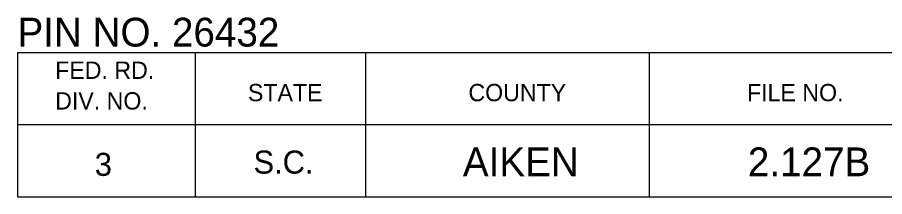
# Model space of a CAD drawing. Extents: x 1000 to 1162, y 999 to 8520.
# Drawn here: x 1133.06 to 1148.08, y 4435.05 to 4438.16 of the extents above; entities that cross this region are included whole.
import ezdxf

# ---------------------------------------------------------------- set-up
doc = ezdxf.new("R2010")
doc.units = 0
doc.layers.add('Level 20', color=7, linetype='Continuous')
doc.layers.add('Level 3', color=7, linetype='Continuous')

msp = doc.modelspace()

# ---------------------------------------------------------------- linework, layer by layer
at = {"layer": 'Level 3'}
for p, q in [((1133.055, 4437.546), (1161.555, 4437.546)), ((1133.055, 4437.546), (1133.055, 4435.046)), ((1133.055, 4437.546), (1161.555, 4437.546)), ((1133.055, 4437.546), (1133.055, 4435.046)), ((1133.055, 4437.546), (1161.555, 4437.546)), ((1133.055, 4437.546), (1133.055, 4435.046)), ((1133.055, 4437.546), (1161.555, 4437.546)), ((1133.055, 4437.546), (1133.055, 4435.046)), ((1133.055, 4437.546), (1161.555, 4437.546)), ((1133.055, 4437.546), (1133.055, 4435.046)), ((1133.055, 4437.546), (1161.555, 4437.546)), ((1133.055, 4437.546), (1133.055, 4435.046)), ((1133.055, 4437.546), (1161.555, 4437.546)), ((1133.055, 4437.546), (1133.055, 4435.046)), ((1133.055, 4437.546), (1161.555, 4437.546)), ((1133.055, 4437.546), (1133.055, 4435.046)), ((1133.055, 4437.546), (1161.555, 4437.546)), ((1133.055, 4437.546), (1133.055, 4435.046)), ((1133.055, 4437.546), (1161.555, 4437.546)), ((1133.055, 4437.546), (1133.055, 4435.046)), ((1133.055, 4437.546), (1161.555, 4437.546)), ((1133.055, 4437.546), (1133.055, 4435.046)), ((1133.055, 4437.546), (1161.555, 4437.546)), ((1133.055, 4437.546), (1133.055, 4435.046)), ((1133.055, 4437.546), (1161.555, 4437.546)), ((1133.055, 4437.546), (1133.055, 4435.046)), ((1133.055, 4437.546), (1161.555, 4437.546)), ((1133.055, 4437.546), (1133.055, 4435.046)), ((1133.055, 4437.546), (1161.555, 4437.546)), ((1133.055, 4437.546), (1133.055, 4435.046)), ((1133.055, 4437.546), (1161.555, 4437.546)), ((1133.055, 4437.546), (1133.055, 4435.046)), ((1133.055, 4437.546), (1161.555, 4437.546)), ((1133.055, 4437.546), (1133.055, 4435.046)), ((1133.055, 4437.546), (1161.555, 4437.546)), ((1133.055, 4437.546), (1133.055, 4435.046)), ((1133.055, 4437.546), (1161.555, 4437.546)), ((1133.055, 4437.546), (1133.055, 4435.046)), ((1133.055, 4437.546), (1161.555, 4437.546)), ((1133.055, 4437.546), (1133.055, 4435.046)), ((1133.055, 4437.546), (1161.555, 4437.546)), ((1133.055, 4437.546), (1133.055, 4435.046)), ((1133.055, 4437.546), (1161.555, 4437.546)), ((1133.055, 4437.546), (1133.055, 4435.046)), ((1133.055, 4437.546), (1161.555, 4437.546)), ((1133.055, 4437.546), (1133.055, 4435.046)), ((1133.055, 4437.546), (1161.555, 4437.546)), ((1133.055, 4437.546), (1133.055, 4435.046)), ((1133.055, 4437.546), (1161.555, 4437.546)), ((1133.055, 4437.546), (1133.055, 4435.046)), ((1133.055, 4437.546), (1161.555, 4437.546)), ((1133.055, 4437.546), (1133.055, 4435.046)), ((1133.055, 4437.546), (1161.555, 4437.546)), ((1133.055, 4437.546), (1133.055, 4435.046)), ((1133.055, 4437.546), (1161.555, 4437.546)), ((1133.055, 4437.546), (1133.055, 4435.046)), ((1136.132, 4437.546), (1136.132, 4435.046)), ((1136.132, 4437.546), (1136.132, 4435.046)), ((1136.132, 4437.546), (1136.132, 4435.046)), ((1136.132, 4437.546), (1136.132, 4435.046)), ((1136.132, 4437.546), (1136.132, 4435.046)), ((1136.132, 4437.546), (1136.132, 4435.046)), ((1136.132, 4437.546), (1136.132, 4435.046)), ((1136.132, 4437.546), (1136.132, 4435.046)), ((1136.132, 4437.546), (1136.132, 4435.046)), ((1136.132, 4437.546), (1136.132, 4435.046)), ((1136.132, 4437.546), (1136.132, 4435.046)), ((1136.132, 4437.546), (1136.132, 4435.046)), ((1136.132, 4437.546), (1136.132, 4435.046)), ((1136.132, 4437.546), (1136.132, 4435.046)), ((1136.132, 4437.546), (1136.132, 4435.046)), ((1136.132, 4437.546), (1136.132, 4435.046)), ((1136.132, 4437.546), (1136.132, 4435.046)), ((1136.132, 4437.546), (1136.132, 4435.046)), ((1136.132, 4437.546), (1136.132, 4435.046)), ((1136.132, 4437.546), (1136.132, 4435.046)), ((1136.132, 4437.546), (1136.132, 4435.046)), ((1136.132, 4437.546), (1136.132, 4435.046)), ((1136.132, 4437.546), (1136.132, 4435.046)), ((1136.132, 4437.546), (1136.132, 4435.046)), ((1136.132, 4437.546), (1136.132, 4435.046)), ((1136.132, 4437.546), (1136.132, 4435.046)), ((1136.132, 4437.546), (1136.132, 4435.046)), ((1136.132, 4437.546), (1136.132, 4435.046)), ((1139.087, 4437.546), (1139.087, 4435.046)), ((1139.087, 4437.546), (1139.087, 4435.046)), ((1139.087, 4437.546), (1139.087, 4435.046)), ((1139.087, 4437.546), (1139.087, 4435.046)), ((1139.087, 4437.546), (1139.087, 4435.046)), ((1139.087, 4437.546), (1139.087, 4435.046)), ((1139.087, 4437.546), (1139.087, 4435.046)), ((1139.087, 4437.546), (1139.087, 4435.046)), ((1139.087, 4437.546), (1139.087, 4435.046)), ((1139.087, 4437.546), (1139.087, 4435.046)), ((1139.087, 4437.546), (1139.087, 4435.046)), ((1139.087, 4437.546), (1139.087, 4435.046)), ((1139.087, 4437.546), (1139.087, 4435.046)), ((1139.087, 4437.546), (1139.087, 4435.046)), ((1139.087, 4437.546), (1139.087, 4435.046)), ((1139.087, 4437.546), (1139.087, 4435.046)), ((1139.087, 4437.546), (1139.087, 4435.046)), ((1139.087, 4437.546), (1139.087, 4435.046)), ((1139.087, 4437.546), (1139.087, 4435.046)), ((1139.087, 4437.546), (1139.087, 4435.046)), ((1139.087, 4437.546), (1139.087, 4435.046)), ((1139.087, 4437.546), (1139.087, 4435.046)), ((1139.087, 4437.546), (1139.087, 4435.046)), ((1139.087, 4437.546), (1139.087, 4435.046)), ((1139.087, 4437.546), (1139.087, 4435.046)), ((1139.087, 4437.546), (1139.087, 4435.046)), ((1139.087, 4437.546), (1139.087, 4435.046)), ((1139.087, 4437.546), (1139.087, 4435.046)), ((1144, 4437.546), (1144, 4435.046)), ((1144, 4437.546), (1144, 4435.046)), ((1144, 4437.546), (1144, 4435.046)), ((1144, 4437.546), (1144, 4435.046)), ((1144, 4437.546), (1144, 4435.046)), ((1144, 4437.546), (1144, 4435.046)), ((1144, 4437.546), (1144, 4435.046)), ((1144, 4437.546), (1144, 4435.046)), ((1144, 4437.546), (1144, 4435.046)), ((1144, 4437.546), (1144, 4435.046)), ((1144, 4437.546), (1144, 4435.046)), ((1144, 4437.546), (1144, 4435.046)), ((1144, 4437.546), (1144, 4435.046)), ((1144, 4437.546), (1144, 4435.046)), ((1144, 4437.546), (1144, 4435.046)), ((1144, 4437.546), (1144, 4435.046)), ((1144, 4437.546), (1144, 4435.046)), ((1144, 4437.546), (1144, 4435.046)), ((1144, 4437.546), (1144, 4435.046)), ((1144, 4437.546), (1144, 4435.046)), ((1144, 4437.546), (1144, 4435.046)), ((1144, 4437.546), (1144, 4435.046)), ((1144, 4437.546), (1144, 4435.046)), ((1144, 4437.546), (1144, 4435.046)), ((1144, 4437.546), (1144, 4435.046)), ((1144, 4437.546), (1144, 4435.046)), ((1144, 4437.546), (1144, 4435.046)), ((1144, 4437.546), (1144, 4435.046)), ((1133.055, 4436.296), (1161.555, 4436.296)), ((1133.055, 4436.296), (1161.555, 4436.296)), ((1133.055, 4436.296), (1161.555, 4436.296)), ((1133.055, 4436.296), (1161.555, 4436.296)), ((1133.055, 4436.296), (1161.555, 4436.296)), ((1133.055, 4436.296), (1161.555, 4436.296)), ((1133.055, 4436.296), (1161.555, 4436.296)), ((1133.055, 4436.296), (1161.555, 4436.296)), ((1133.055, 4436.296), (1161.555, 4436.296)), ((1133.055, 4436.296), (1161.555, 4436.296)), ((1133.055, 4436.296), (1161.555, 4436.296)), ((1133.055, 4436.296), (1161.555, 4436.296)), ((1133.055, 4436.296), (1161.555, 4436.296)), ((1133.055, 4436.296), (1161.555, 4436.296)), ((1133.055, 4436.296), (1161.555, 4436.296)), ((1133.055, 4436.296), (1161.555, 4436.296)), ((1133.055, 4436.296), (1161.555, 4436.296)), ((1133.055, 4436.296), (1161.555, 4436.296)), ((1133.055, 4436.296), (1161.555, 4436.296)), ((1133.055, 4436.296), (1161.555, 4436.296)), ((1133.055, 4436.296), (1161.555, 4436.296)), ((1133.055, 4436.296), (1161.555, 4436.296)), ((1133.055, 4436.296), (1161.555, 4436.296)), ((1133.055, 4436.296), (1161.555, 4436.296)), ((1133.055, 4436.296), (1161.555, 4436.296)), ((1133.055, 4436.296), (1161.555, 4436.296)), ((1133.055, 4436.296), (1161.555, 4436.296)), ((1133.055, 4436.296), (1161.555, 4436.296)), ((1133.055, 4435.046), (1161.555, 4435.046)), ((1133.055, 4435.046), (1161.555, 4435.046)), ((1133.055, 4435.046), (1161.555, 4435.046)), ((1133.055, 4435.046), (1161.555, 4435.046)), ((1133.055, 4435.046), (1161.555, 4435.046)), ((1133.055, 4435.046), (1161.555, 4435.046)), ((1133.055, 4435.046), (1161.555, 4435.046)), ((1133.055, 4435.046), (1161.555, 4435.046)), ((1133.055, 4435.046), (1161.555, 4435.046)), ((1133.055, 4435.046), (1161.555, 4435.046)), ((1133.055, 4435.046), (1161.555, 4435.046)), ((1133.055, 4435.046), (1161.555, 4435.046)), ((1133.055, 4435.046), (1161.555, 4435.046)), ((1133.055, 4435.046), (1161.555, 4435.046)), ((1133.055, 4435.046), (1161.555, 4435.046)), ((1133.055, 4435.046), (1161.555, 4435.046)), ((1133.055, 4435.046), (1161.555, 4435.046)), ((1133.055, 4435.046), (1161.555, 4435.046)), ((1133.055, 4435.046), (1161.555, 4435.046)), ((1133.055, 4435.046), (1161.555, 4435.046)), ((1133.055, 4435.046), (1161.555, 4435.046)), ((1133.055, 4435.046), (1161.555, 4435.046)), ((1133.055, 4435.046), (1161.555, 4435.046)), ((1133.055, 4435.046), (1161.555, 4435.046)), ((1133.055, 4435.046), (1161.555, 4435.046)), ((1133.055, 4435.046), (1161.555, 4435.046)), ((1133.055, 4435.046), (1161.555, 4435.046)), ((1133.055, 4435.046), (1161.555, 4435.046))]:
    msp.add_line(p, q, dxfattribs=at)

# ---------------------------------------------------------------- texts
at = {"layer": 'Level 20'}
for s, p in [('PIN NO. 26432', (1133.058, 4437.65)), ('AIKEN', (1140.771, 4435.4)), ('2.127B', (1145.707, 4435.4))]:
    msp.add_text(s, height=0.5, dxfattribs=at).set_placement(p)
at = {"layer": 'Level 3'}
for s, height, p in [('FED. RD.', 0.3, (1133.71, 4437.09)), ('FED. RD.', 0.3, (1133.71, 4437.09)), ('FED. RD.', 0.3, (1133.71, 4437.09)), ('FED. RD.', 0.3, (1133.71, 4437.09)), ('FED. RD.', 0.3, (1133.71, 4437.09)), ('FED. RD.', 0.3, (1133.71, 4437.09)), ('FED. RD.', 0.3, (1133.71, 4437.09)), ('FED. RD.', 0.3, (1133.71, 4437.09)), ('FED. RD.', 0.3, (1133.71, 4437.09)), ('FED. RD.', 0.3, (1133.71, 4437.09)), ('FED. RD.', 0.3, (1133.71, 4437.09)), ('FED. RD.', 0.3, (1133.71, 4437.09)), ('FED. RD.', 0.3, (1133.71, 4437.09)), ('FED. RD.', 0.3, (1133.71, 4437.09)), ('FED. RD.', 0.3, (1133.71, 4437.09)), ('FED. RD.', 0.3, (1133.71, 4437.09)), ('FED. RD.', 0.3, (1133.71, 4437.09)), ('FED. RD.', 0.3, (1133.71, 4437.09)), ('FED. RD.', 0.3, (1133.71, 4437.09)), ('FED. RD.', 0.3, (1133.71, 4437.09)), ('FED. RD.', 0.3, (1133.71, 4437.09)), ('FED. RD.', 0.3, (1133.71, 4437.09)), ('FED. RD.', 0.3, (1133.71, 4437.09)), ('FED. RD.', 0.3, (1133.71, 4437.09)), ('FED. RD.', 0.3, (1133.71, 4437.09)), ('FED. RD.', 0.3, (1133.71, 4437.09)), ('FED. RD.', 0.3, (1133.71, 4437.09)), ('FED. RD.', 0.3, (1133.71, 4437.09)), ('STATE', 0.3, (1137.048, 4436.702)), ('STATE', 0.3, (1137.048, 4436.702)), ('STATE', 0.3, (1137.048, 4436.702)), ('STATE', 0.3, (1137.048, 4436.702)), ('STATE', 0.3, (1137.048, 4436.702)), ('STATE', 0.3, (1137.048, 4436.702)), ('STATE', 0.3, (1137.048, 4436.702)), ('STATE', 0.3, (1137.048, 4436.702)), ('STATE', 0.3, (1137.048, 4436.702)), ('STATE', 0.3, (1137.048, 4436.702)), ('STATE', 0.3, (1137.048, 4436.702)), ('STATE', 0.3, (1137.048, 4436.702)), ('STATE', 0.3, (1137.048, 4436.702)), ('STATE', 0.3, (1137.048, 4436.702)), ('STATE', 0.3, (1137.048, 4436.702)), ('STATE', 0.3, (1137.048, 4436.702)), ('STATE', 0.3, (1137.048, 4436.702)), ('STATE', 0.3, (1137.048, 4436.702)), ('STATE', 0.3, (1137.048, 4436.702)), ('STATE', 0.3, (1137.048, 4436.702)), ('STATE', 0.3, (1137.048, 4436.702)), ('STATE', 0.3, (1137.048, 4436.702)), ('STATE', 0.3, (1137.048, 4436.702)), ('STATE', 0.3, (1137.048, 4436.702)), ('STATE', 0.3, (1137.048, 4436.702)), ('STATE', 0.3, (1137.048, 4436.702)), ('STATE', 0.3, (1137.048, 4436.702)), ('STATE', 0.3, (1137.048, 4436.702)), ('COUNTY', 0.3, (1140.867, 4436.702)), ('COUNTY', 0.3, (1140.867, 4436.702)), ('COUNTY', 0.3, (1140.867, 4436.702)), ('COUNTY', 0.3, (1140.867, 4436.702)), ('COUNTY', 0.3, (1140.867, 4436.702)), ('COUNTY', 0.3, (1140.867, 4436.702)), ('COUNTY', 0.3, (1140.867, 4436.702)), ('COUNTY', 0.3, (1140.867, 4436.702)), ('COUNTY', 0.3, (1140.867, 4436.702)), ('COUNTY', 0.3, (1140.867, 4436.702)), ('COUNTY', 0.3, (1140.867, 4436.702)), ('COUNTY', 0.3, (1140.867, 4436.702)), ('COUNTY', 0.3, (1140.867, 4436.702)), ('COUNTY', 0.3, (1140.867, 4436.702)), ('COUNTY', 0.3, (1140.867, 4436.702)), ('COUNTY', 0.3, (1140.867, 4436.702)), ('COUNTY', 0.3, (1140.867, 4436.702)), ('COUNTY', 0.3, (1140.867, 4436.702)), ('COUNTY', 0.3, (1140.867, 4436.702)), ('COUNTY', 0.3, (1140.867, 4436.702)), ('COUNTY', 0.3, (1140.867, 4436.702)), ('COUNTY', 0.3, (1140.867, 4436.702)), ('COUNTY', 0.3, (1140.867, 4436.702)), ('COUNTY', 0.3, (1140.867, 4436.702)), ('COUNTY', 0.3, (1140.867, 4436.702)), ('COUNTY', 0.3, (1140.867, 4436.702)), ('COUNTY', 0.3, (1140.867, 4436.702)), ('COUNTY', 0.3, (1140.867, 4436.702)), ('FILE NO.', 0.3, (1145.691, 4436.702)), ('FILE NO.', 0.3, (1145.691, 4436.702)), ('FILE NO.', 0.3, (1145.691, 4436.702)), ('FILE NO.', 0.3, (1145.691, 4436.702)), ('FILE NO.', 0.3, (1145.691, 4436.702)), ('FILE NO.', 0.3, (1145.691, 4436.702)), ('FILE NO.', 0.3, (1145.691, 4436.702)), ('FILE NO.', 0.3, (1145.691, 4436.702)), ('FILE NO.', 0.3, (1145.691, 4436.702)), ('FILE NO.', 0.3, (1145.691, 4436.702)), ('FILE NO.', 0.3, (1145.691, 4436.702)), ('FILE NO.', 0.3, (1145.691, 4436.702)), ('FILE NO.', 0.3, (1145.691, 4436.702)), ('FILE NO.', 0.3, (1145.691, 4436.702)), ('FILE NO.', 0.3, (1145.691, 4436.702)), ('FILE NO.', 0.3, (1145.691, 4436.702)), ('FILE NO.', 0.3, (1145.691, 4436.702)), ('FILE NO.', 0.3, (1145.691, 4436.702)), ('FILE NO.', 0.3, (1145.691, 4436.702)), ('FILE NO.', 0.3, (1145.691, 4436.702)), ('FILE NO.', 0.3, (1145.691, 4436.702)), ('FILE NO.', 0.3, (1145.691, 4436.702)), ('FILE NO.', 0.3, (1145.691, 4436.702)), ('FILE NO.', 0.3, (1145.691, 4436.702)), ('FILE NO.', 0.3, (1145.691, 4436.702)), ('FILE NO.', 0.3, (1145.691, 4436.702)), ('FILE NO.', 0.3, (1145.691, 4436.702)), ('FILE NO.', 0.3, (1145.691, 4436.702)), ('DIV. NO.', 0.3, (1133.71, 4436.558)), ('DIV. NO.', 0.3, (1133.71, 4436.558)), ('DIV. NO.', 0.3, (1133.71, 4436.558)), ('DIV. NO.', 0.3, (1133.71, 4436.558)), ('DIV. NO.', 0.3, (1133.71, 4436.558)), ('DIV. NO.', 0.3, (1133.71, 4436.558)), ('DIV. NO.', 0.3, (1133.71, 4436.558)), ('DIV. NO.', 0.3, (1133.71, 4436.558)), ('DIV. NO.', 0.3, (1133.71, 4436.558)), ('DIV. NO.', 0.3, (1133.71, 4436.558)), ('DIV. NO.', 0.3, (1133.71, 4436.558)), ('DIV. NO.', 0.3, (1133.71, 4436.558)), ('DIV. NO.', 0.3, (1133.71, 4436.558)), ('DIV. NO.', 0.3, (1133.71, 4436.558)), ('DIV. NO.', 0.3, (1133.71, 4436.558)), ('DIV. NO.', 0.3, (1133.71, 4436.558)), ('DIV. NO.', 0.3, (1133.71, 4436.558)), ('DIV. NO.', 0.3, (1133.71, 4436.558)), ('DIV. NO.', 0.3, (1133.71, 4436.558)), ('DIV. NO.', 0.3, (1133.71, 4436.558)), ('DIV. NO.', 0.3, (1133.71, 4436.558)), ('DIV. NO.', 0.3, (1133.71, 4436.558)), ('DIV. NO.', 0.3, (1133.71, 4436.558)), ('DIV. NO.', 0.3, (1133.71, 4436.558)), ('DIV. NO.', 0.3, (1133.71, 4436.558)), ('DIV. NO.', 0.3, (1133.71, 4436.558)), ('DIV. NO.', 0.3, (1133.71, 4436.558)), ('DIV. NO.', 0.3, (1133.71, 4436.558)), ('3', 0.4, (1134.396, 4435.407)), ('3', 0.4, (1134.396, 4435.407)), ('3', 0.4, (1134.396, 4435.407)), ('3', 0.4, (1134.396, 4435.407)), ('3', 0.4, (1134.396, 4435.407)), ('3', 0.4, (1134.396, 4435.407)), ('3', 0.4, (1134.396, 4435.407)), ('3', 0.4, (1134.396, 4435.407)), ('3', 0.4, (1134.396, 4435.407)), ('3', 0.4, (1134.396, 4435.407)), ('3', 0.4, (1134.396, 4435.407)), ('3', 0.4, (1134.396, 4435.407)), ('3', 0.4, (1134.396, 4435.407)), ('3', 0.4, (1134.396, 4435.407)), ('3', 0.4, (1134.396, 4435.407)), ('3', 0.4, (1134.396, 4435.407)), ('3', 0.4, (1134.396, 4435.407)), ('3', 0.4, (1134.396, 4435.407)), ('3', 0.4, (1134.396, 4435.407)), ('3', 0.4, (1134.396, 4435.407)), ('3', 0.4, (1134.396, 4435.407)), ('3', 0.4, (1134.396, 4435.407)), ('3', 0.4, (1134.396, 4435.407)), ('3', 0.4, (1134.396, 4435.407)), ('3', 0.4, (1134.396, 4435.407)), ('3', 0.4, (1134.396, 4435.407)), ('3', 0.4, (1134.396, 4435.407)), ('3', 0.4, (1134.396, 4435.407)), ('S.C.', 0.4, (1137.145, 4435.446)), ('S.C.', 0.4, (1137.145, 4435.446)), ('S.C.', 0.4, (1137.145, 4435.446)), ('S.C.', 0.4, (1137.145, 4435.446)), ('S.C.', 0.4, (1137.145, 4435.446)), ('S.C.', 0.4, (1137.145, 4435.446)), ('S.C.', 0.4, (1137.145, 4435.446)), ('S.C.', 0.4, (1137.145, 4435.446)), ('S.C.', 0.4, (1137.145, 4435.446)), ('S.C.', 0.4, (1137.145, 4435.446)), ('S.C.', 0.4, (1137.145, 4435.446)), ('S.C.', 0.4, (1137.145, 4435.446)), ('S.C.', 0.4, (1137.145, 4435.446)), ('S.C.', 0.4, (1137.145, 4435.446)), ('S.C.', 0.4, (1137.145, 4435.446)), ('S.C.', 0.4, (1137.145, 4435.446)), ('S.C.', 0.4, (1137.145, 4435.446)), ('S.C.', 0.4, (1137.145, 4435.446)), ('S.C.', 0.4, (1137.145, 4435.446)), ('S.C.', 0.4, (1137.145, 4435.446)), ('S.C.', 0.4, (1137.145, 4435.446)), ('S.C.', 0.4, (1137.145, 4435.446)), ('S.C.', 0.4, (1137.145, 4435.446)), ('S.C.', 0.4, (1137.145, 4435.446)), ('S.C.', 0.4, (1137.145, 4435.446)), ('S.C.', 0.4, (1137.145, 4435.446)), ('S.C.', 0.4, (1137.145, 4435.446)), ('S.C.', 0.4, (1137.145, 4435.446))]:
    msp.add_text(s, height=height, dxfattribs=at).set_placement(p)

doc.saveas('drawing.dxf')
